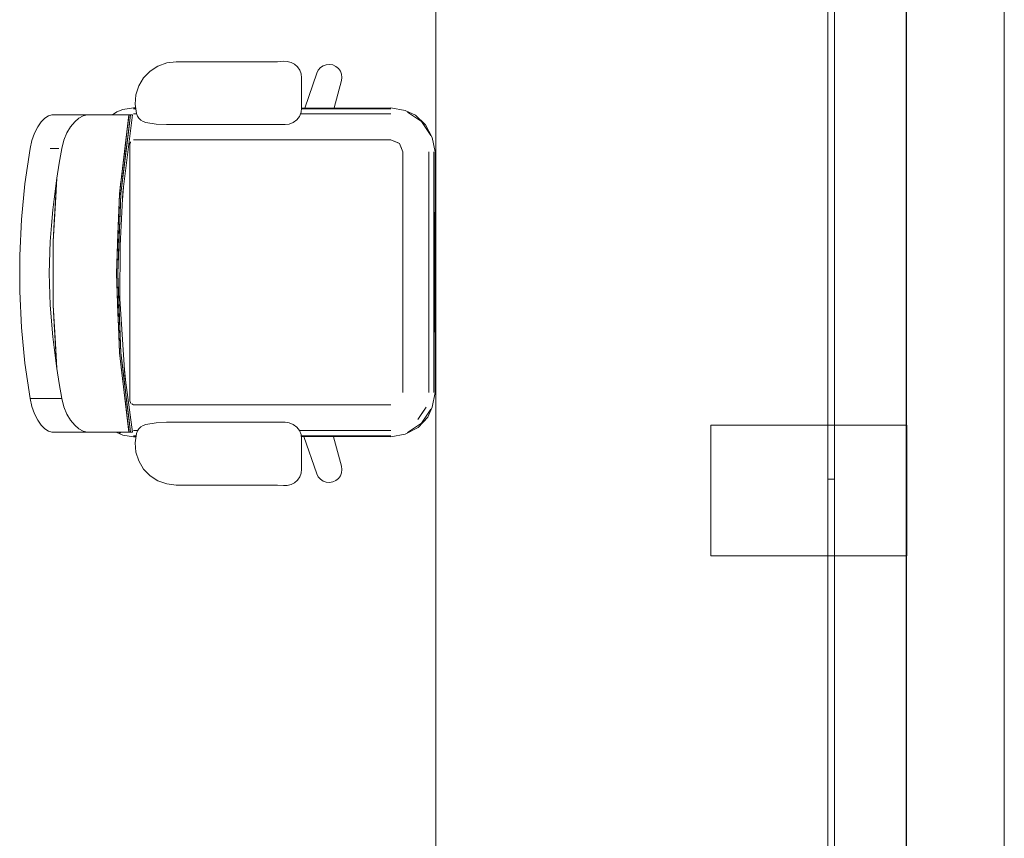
# Model space of a CAD drawing. Header units: millimetres. Extents: x 2 to 902, y -447 to 199.
# Tile 1030 of 1056: x 82.81 to 85.82, y 160.85 to 163.36. Entities that reach past the tile are written whole.
import ezdxf

# ---------------------------------------------------------------- set-up
doc = ezdxf.new("R2010")
doc.units = ezdxf.units.MM
doc.header["$MEASUREMENT"] = 0
for name, color, linetype, lineweight in [('IFC-Elemento de mobília-Contorno', 152, 'Continuous', 5), ('IFC-Laje-Contorno', 134, 'Continuous', 5), ('IFC-Parede padrão-Contorno', 44, 'Continuous', 5), ('IFC-Pilar-Contorno', 83, 'Continuous', 5), ('IFC-Viga-Contorno', 66, 'Continuous', 5)]:
    doc.layers.add(name, color=color, linetype=linetype, lineweight=lineweight)

msp = doc.modelspace()

# ---------------------------------------------------------------- linework, layer by layer
at = {"layer": 'IFC-Elemento de mobília-Contorno', "color": 7, "lineweight": 5}
for p, q in [((83.2336, 163.216), (83.2606, 163.2257)), ((83.2336, 163.216), (83.2606, 163.2257)), ((83.2606, 163.2257), (83.2891, 163.229)), ((83.2606, 163.2257), (83.2891, 163.229)), ((83.2891, 163.229), (83.5822, 163.229)), ((83.2891, 163.229), (83.5822, 163.229)), ((83.5822, 163.229), (83.5998, 163.2294)), ((83.5822, 163.229), (83.5998, 163.2294)), ((83.5998, 163.2294), (83.6175, 163.2308)), ((83.5998, 163.2294), (83.6175, 163.2308)), ((83.6175, 163.2308), (83.6296, 163.2305)), ((83.6175, 163.2308), (83.6296, 163.2305)), ((83.6296, 163.2305), (83.6413, 163.2275)), ((83.6296, 163.2305), (83.6413, 163.2275)), ((83.6413, 163.2275), (83.6519, 163.2217)), ((83.6413, 163.2275), (83.6519, 163.2217)), ((83.6519, 163.2217), (83.6609, 163.2136)), ((83.6519, 163.2217), (83.6609, 163.2136)), ((83.7395, 163.217), (83.749, 163.2204)), ((83.7395, 163.217), (83.749, 163.2204)), ((83.749, 163.2204), (83.759, 163.2212)), ((83.749, 163.2204), (83.759, 163.2212)), ((83.759, 163.2212), (83.769, 163.2195)), ((83.759, 163.2212), (83.769, 163.2195)), ((83.769, 163.2195), (83.7782, 163.2153)), ((83.769, 163.2195), (83.7782, 163.2153)), ((83.1896, 163.1799), (83.2095, 163.2005)), ((83.1896, 163.1799), (83.2095, 163.2005)), ((83.2095, 163.2005), (83.2336, 163.216)), ((83.2095, 163.2005), (83.2336, 163.216)), ((83.6609, 163.2136), (83.6677, 163.2036)), ((83.6609, 163.2136), (83.6677, 163.2036)), ((83.6677, 163.2036), (83.6719, 163.1922)), ((83.6677, 163.2036), (83.6719, 163.1922)), ((83.6719, 163.1922), (83.6734, 163.1802)), ((83.6719, 163.1922), (83.6734, 163.1802)), ((83.6829, 163.0878), (83.72, 163.1947)), ((83.6829, 163.0878), (83.72, 163.1947)), ((83.72, 163.1947), (83.7245, 163.2037)), ((83.72, 163.1947), (83.7245, 163.2037)), ((83.7245, 163.2037), (83.7311, 163.2113)), ((83.7245, 163.2037), (83.7311, 163.2113)), ((83.7311, 163.2113), (83.7395, 163.217)), ((83.7311, 163.2113), (83.7395, 163.217)), ((83.7782, 163.2153), (83.786, 163.209)), ((83.7782, 163.2153), (83.786, 163.209)), ((83.786, 163.209), (83.792, 163.2008)), ((83.786, 163.209), (83.792, 163.2008)), ((83.792, 163.2008), (83.7957, 163.1914)), ((83.792, 163.2008), (83.7957, 163.1914)), ((83.7957, 163.1914), (83.7969, 163.1814)), ((83.7957, 163.1914), (83.7969, 163.1814)), ((83.1749, 163.1553), (83.1896, 163.1799)), ((83.1749, 163.1553), (83.1896, 163.1799)), ((83.6734, 163.0877), (83.6734, 163.1802)), ((83.6734, 163.0877), (83.6734, 163.1802)), ((83.773, 163.0881), (83.7955, 163.1715)), ((83.773, 163.0881), (83.7955, 163.1715)), ((83.7955, 163.1715), (83.7969, 163.1814)), ((83.7955, 163.1715), (83.7969, 163.1814)), ((83.1639, 163.0994), (83.1662, 163.128)), ((83.1639, 163.0994), (83.1662, 163.128)), ((83.1662, 163.128), (83.1749, 163.1553)), ((83.1662, 163.128), (83.1749, 163.1553)), ((83.1639, 163.0994), (83.1681, 163.071)), ((83.1639, 163.0994), (83.1681, 163.071)), ((83.0948, 163.0666), (83.1076, 163.0756)), ((83.0948, 163.0666), (83.1076, 163.0756)), ((83.1076, 163.0756), (83.1267, 163.0834)), ((83.1076, 163.0756), (83.1267, 163.0834)), ((83.1267, 163.0834), (83.1594, 163.0886)), ((83.1267, 163.0834), (83.1594, 163.0886)), ((83.1594, 163.0886), (83.1655, 163.0886)), ((83.1594, 163.0886), (83.1655, 163.0886)), ((83.1594, 163.085), (83.166, 163.085)), ((83.1594, 163.0695), (83.1687, 163.0695)), ((83.1681, 163.071), (83.1712, 163.0633)), ((83.1681, 163.071), (83.1712, 163.0633)), ((83.6666, 163.0623), (83.6716, 163.0746)), ((83.6666, 163.0623), (83.6716, 163.0746)), ((83.6695, 163.0695), (83.6728, 163.0695)), ((83.6695, 163.0695), (83.7787, 163.0695)), ((83.6695, 163.0695), (83.6728, 163.0695)), ((83.6716, 163.0746), (83.6734, 163.0877)), ((83.6716, 163.0746), (83.6734, 163.0877)), ((83.6728, 163.0695), (83.9468, 163.0695)), ((83.673, 163.085), (83.9468, 163.085)), ((83.6734, 163.0877), (83.9468, 163.0886)), ((83.6734, 163.0877), (83.9468, 163.0886)), ((83.9468, 163.0886), (83.9908, 163.0799)), ((83.9468, 163.0886), (83.9908, 163.0799)), ((83.9908, 163.0799), (84.022, 163.0658)), ((83.9908, 163.0799), (84.022, 163.0658)), ((83.9972, 163.075), (84.0157, 163.0628)), ((83.9972, 163.075), (84.0157, 163.0628)), ((82.8659, 163.0301), (82.8766, 163.0456)), ((82.8659, 163.0301), (82.8766, 163.0456)), ((82.8766, 163.0456), (82.8876, 163.0571)), ((82.8766, 163.0456), (82.8876, 163.0571)), ((82.8876, 163.0571), (82.8986, 163.0642)), ((82.8876, 163.0571), (82.8986, 163.0642)), ((82.8986, 163.0642), (82.9089, 163.0666)), ((82.8986, 163.0642), (82.9089, 163.0666)), ((82.9089, 163.0666), (83.0169, 163.0666)), ((82.9089, 163.0666), (83.0169, 163.0666)), ((82.9666, 163.0306), (82.979, 163.0459)), ((82.9666, 163.0306), (82.979, 163.0459)), ((82.979, 163.0459), (82.9919, 163.0572)), ((82.979, 163.0459), (82.9919, 163.0572)), ((82.9919, 163.0572), (83.0047, 163.0642)), ((82.9919, 163.0572), (83.0047, 163.0642)), ((83.0047, 163.0642), (83.0169, 163.0666)), ((83.0047, 163.0642), (83.0169, 163.0666)), ((83.0169, 163.0666), (83.052, 163.0666)), ((83.0169, 163.0666), (83.052, 163.0666)), ((83.052, 163.0666), (83.0817, 163.0666)), ((83.052, 163.0666), (83.0817, 163.0666)), ((83.0817, 163.0666), (83.1059, 163.0666)), ((83.0817, 163.0666), (83.1059, 163.0666)), ((83.1059, 163.0666), (83.1244, 163.0666)), ((83.1059, 163.0666), (83.1244, 163.0666)), ((83.1161, 162.8248), (83.1451, 163.0666)), ((83.1205, 162.8248), (83.1495, 163.0666)), ((83.1244, 163.0666), (83.1371, 163.0666)), ((83.1244, 163.0666), (83.1371, 163.0666)), ((83.1253, 162.9018), (83.1451, 163.0666)), ((83.1267, 162.8304), (83.1556, 163.0666)), ((83.1267, 162.8304), (83.1556, 163.0666)), ((83.1346, 162.9787), (83.1451, 163.0666)), ((83.1371, 163.0666), (83.144, 163.0666)), ((83.1371, 163.0666), (83.144, 163.0666)), ((83.1398, 163.0227), (83.1456, 163.0666)), ((83.1398, 163.0227), (83.1451, 163.0666)), ((83.1398, 163.0225), (83.1451, 163.0666)), ((83.1398, 163.0227), (83.1456, 163.0666)), ((83.144, 163.0666), (83.1451, 163.0666)), ((83.144, 163.0666), (83.1451, 163.0666)), ((83.1442, 163.0227), (83.1495, 163.0666)), ((83.1442, 163.0227), (83.1495, 163.0666)), ((83.1451, 163.0666), (83.1456, 163.0666)), ((83.1451, 163.0666), (83.1456, 163.0666)), ((83.1456, 163.0666), (83.1461, 163.0666)), ((83.1456, 163.0666), (83.1461, 163.0666)), ((83.1461, 163.0666), (83.1495, 163.0666)), ((83.1461, 163.0666), (83.1495, 163.0666)), ((83.1495, 163.0666), (83.1542, 163.0666)), ((83.1495, 163.0666), (83.1542, 163.0666)), ((83.1542, 163.0666), (83.1556, 163.0666)), ((83.1542, 163.0666), (83.1556, 163.0666)), ((83.1712, 163.0633), (83.1758, 163.0564)), ((83.1712, 163.0633), (83.1758, 163.0564)), ((83.1758, 163.0564), (83.1818, 163.0507)), ((83.1758, 163.0564), (83.1818, 163.0507)), ((83.1818, 163.0507), (83.1889, 163.0464)), ((83.1818, 163.0507), (83.1889, 163.0464)), ((83.1889, 163.0464), (83.1968, 163.0438)), ((83.1889, 163.0464), (83.1968, 163.0438)), ((83.1968, 163.0438), (83.2284, 163.0386)), ((83.1968, 163.0438), (83.2284, 163.0386)), ((83.2284, 163.0386), (83.2603, 163.0369)), ((83.2284, 163.0386), (83.2603, 163.0369)), ((83.6226, 163.0369), (83.6357, 163.0386)), ((83.6226, 163.0369), (83.6357, 163.0386)), ((83.6357, 163.0386), (83.648, 163.0437)), ((83.6357, 163.0386), (83.648, 163.0437)), ((83.648, 163.0437), (83.6585, 163.0518)), ((83.648, 163.0437), (83.6585, 163.0518)), ((83.6585, 163.0518), (83.6666, 163.0623)), ((83.6585, 163.0518), (83.6666, 163.0623)), ((84.0157, 163.0628), (84.0399, 163.0464)), ((84.0157, 163.0628), (84.0399, 163.0464)), ((84.022, 163.0658), (84.0529, 163.0363)), ((84.022, 163.0658), (84.0529, 163.0363)), ((84.0399, 163.0464), (84.0542, 163.0251)), ((84.0399, 163.0464), (84.0685, 163.0037)), ((82.8481, 162.9886), (82.8561, 163.0109)), ((82.8481, 162.9886), (82.8561, 163.0109)), ((82.8561, 163.0109), (82.8659, 163.0301)), ((82.8561, 163.0109), (82.8659, 163.0301)), ((82.946, 162.9891), (82.9553, 163.0115)), ((82.946, 162.9891), (82.9553, 163.0115)), ((82.9553, 163.0115), (82.9666, 163.0306)), ((82.9553, 163.0115), (82.9666, 163.0306)), ((83.1205, 162.8248), (83.1442, 163.0227)), ((83.1253, 162.9018), (83.1398, 163.0227)), ((83.13, 162.9402), (83.1398, 163.0227)), ((83.1396, 162.9842), (83.1442, 163.0227)), ((83.1396, 162.9842), (83.1442, 163.0227)), ((83.2603, 163.0369), (83.6226, 163.0369)), ((83.2603, 163.0369), (83.6226, 163.0369)), ((84.0529, 163.0363), (84.0734, 162.9973)), ((84.0529, 163.0363), (84.0734, 162.9973)), ((84.0542, 163.0251), (84.0685, 163.0037)), ((82.8424, 162.964), (82.8481, 162.9886)), ((82.8424, 162.964), (82.8481, 162.9886)), ((82.9395, 162.964), (82.946, 162.9891)), ((82.9395, 162.964), (82.946, 162.9891)), ((83.13, 162.9402), (83.1346, 162.9787)), ((83.135, 162.9457), (83.1396, 162.9842)), ((83.1479, 162.9787), (83.1503, 162.9845)), ((83.1479, 162.9787), (83.1493, 162.9821)), ((83.1479, 162.1913), (83.1479, 162.9787)), ((83.1493, 162.9821), (83.1503, 162.9845)), ((83.1594, 162.9902), (83.9468, 162.9902)), ((83.9468, 162.9902), (83.9665, 162.982)), ((83.9468, 162.9902), (83.9729, 162.9794)), ((83.9665, 162.982), (83.9729, 162.9794)), ((83.9729, 162.9794), (83.9781, 162.9666)), ((83.9729, 162.9794), (83.9836, 162.9533)), ((84.0734, 162.9973), (84.0821, 162.9533)), ((84.0734, 162.9973), (84.0821, 162.9533)), ((82.8266, 162.8556), (82.8424, 162.964)), ((82.8266, 162.8556), (82.8424, 162.964)), ((82.904, 162.964), (82.9306, 162.964)), ((82.9317, 162.9187), (82.9395, 162.964)), ((82.9317, 162.9187), (82.9395, 162.964)), ((83.9836, 162.2167), (83.9836, 162.9533)), ((83.9836, 162.2167), (83.9836, 162.9533)), ((84.063, 162.2167), (84.063, 162.9533)), ((84.0785, 162.6302), (84.0785, 162.9533)), ((84.0808, 162.585), (84.0821, 162.9533)), ((84.0808, 162.585), (84.0821, 162.9533)), ((82.9248, 162.8732), (82.9317, 162.9187)), ((82.9248, 162.8732), (82.9317, 162.9187)), ((83.1277, 162.8853), (83.135, 162.9457)), ((83.1277, 162.8853), (83.135, 162.9457)), ((83.1161, 162.8248), (83.1253, 162.9018)), ((83.1218, 162.8724), (83.1253, 162.9018)), ((82.9132, 162.6792), (82.9248, 162.8732)), ((82.9167, 162.8093), (82.9248, 162.8732)), ((82.9167, 162.7382), (82.9248, 162.8732)), ((82.9167, 162.8093), (82.9248, 162.8732)), ((82.9203, 162.7972), (82.9248, 162.8732)), ((83.1158, 162.816), (83.1207, 162.8633)), ((83.1158, 162.816), (83.1207, 162.8632)), ((83.1161, 162.8248), (83.1207, 162.8633)), ((83.1205, 162.8248), (83.1277, 162.8853)), ((82.816, 162.7463), (82.8266, 162.8556)), ((82.816, 162.7463), (82.8266, 162.8556)), ((83.1177, 162.6673), (83.1267, 162.8304)), ((83.1177, 162.6673), (83.1267, 162.8304)), ((83.1254, 162.8068), (83.1285, 162.8452)), ((83.1254, 162.8068), (83.1285, 162.8452)), ((82.9126, 162.7767), (82.9167, 162.8093)), ((82.9126, 162.7767), (82.9167, 162.8093)), ((82.9132, 162.6792), (82.9203, 162.7972)), ((82.9167, 162.7382), (82.9203, 162.7972)), ((83.1065, 162.5814), (83.1161, 162.8248)), ((83.1108, 162.5814), (83.1205, 162.8248)), ((83.1113, 162.7031), (83.1161, 162.8248)), ((83.1137, 162.764), (83.1161, 162.8248)), ((83.1181, 162.764), (83.1205, 162.8248)), ((82.9082, 162.7281), (82.9126, 162.7767)), ((82.9082, 162.7281), (82.9126, 162.7767)), ((82.8107, 162.6364), (82.816, 162.7463)), ((82.8107, 162.6364), (82.816, 162.7463)), ((82.9132, 162.6792), (82.9167, 162.7382)), ((83.1113, 162.7031), (83.1137, 162.764)), ((83.1156, 162.7031), (83.1181, 162.764)), ((82.9039, 162.6795), (82.9082, 162.7281)), ((82.9039, 162.6795), (82.9082, 162.7281)), ((82.9006, 162.582), (82.9039, 162.6795)), ((82.9006, 162.582), (82.9039, 162.6795)), ((82.9132, 162.4849), (82.9132, 162.6792)), ((83.1089, 162.6423), (83.1113, 162.7031)), ((83.1089, 162.6423), (83.1113, 162.7031)), ((83.1108, 162.5814), (83.1156, 162.7031)), ((83.1132, 162.6423), (83.1156, 162.7031)), ((83.1177, 162.6614), (83.119, 162.692)), ((83.1177, 162.6614), (83.119, 162.692)), ((83.1174, 162.5037), (83.1177, 162.6673)), ((83.1174, 162.5037), (83.1177, 162.6673)), ((84.0785, 162.4688), (84.0785, 162.669)), ((82.8107, 162.6364), (82.8107, 162.5264)), ((82.8107, 162.6364), (82.8107, 162.5264)), ((83.1065, 162.5814), (83.1089, 162.6423)), ((83.1065, 162.5814), (83.1089, 162.6423)), ((83.1108, 162.5814), (83.1132, 162.6423)), ((84.0785, 162.2167), (84.0785, 162.6302)), ((84.081, 162.6252), (84.0838, 162.6251)), ((84.081, 162.6252), (84.0838, 162.6251)), ((82.9006, 162.582), (82.9038, 162.4845)), ((82.9006, 162.582), (82.9038, 162.4845)), ((83.1065, 162.5814), (83.1089, 162.5206)), ((83.1065, 162.5814), (83.1113, 162.4598)), ((83.1065, 162.5814), (83.1161, 162.3381)), ((83.1108, 162.5814), (83.1205, 162.3381)), ((83.1108, 162.5814), (83.1132, 162.5206)), ((84.0808, 162.585), (84.0821, 162.2167)), ((84.0808, 162.585), (84.0821, 162.2167)), ((82.8107, 162.5264), (82.8161, 162.4166)), ((82.8107, 162.5264), (82.8161, 162.4166)), ((84.081, 162.5377), (84.0838, 162.5378)), ((84.081, 162.5377), (84.0838, 162.5378)), ((83.1089, 162.5206), (83.1113, 162.4598)), ((83.1132, 162.5206), (83.1156, 162.4597)), ((83.1132, 162.5206), (83.1156, 162.4597)), ((83.1132, 162.5206), (83.1205, 162.3381)), ((83.1174, 162.5037), (83.1324, 162.2701)), ((83.1174, 162.5037), (83.1324, 162.2701)), ((82.9038, 162.4845), (82.9082, 162.436)), ((82.9038, 162.4845), (82.9082, 162.436)), ((82.9038, 162.4845), (82.9125, 162.3874)), ((82.9132, 162.4849), (82.9202, 162.3669)), ((82.9132, 162.4849), (82.9167, 162.4259)), ((82.9132, 162.4849), (82.9247, 162.2908)), ((82.9082, 162.436), (82.9125, 162.3874)), ((82.9082, 162.436), (82.9125, 162.3874)), ((83.1113, 162.4598), (83.1137, 162.3989)), ((83.1113, 162.4598), (83.1137, 162.3989)), ((83.1156, 162.4597), (83.1205, 162.3381)), ((82.8161, 162.4166), (82.8267, 162.3073)), ((82.8161, 162.4166), (82.8267, 162.3073)), ((82.9167, 162.4259), (82.9247, 162.2908)), ((82.9167, 162.4259), (82.9202, 162.3669)), ((82.9125, 162.3874), (82.9166, 162.3548)), ((83.1137, 162.3989), (83.1161, 162.3381)), ((82.9166, 162.3548), (82.9247, 162.2908)), ((82.9202, 162.3669), (82.9247, 162.2908)), ((83.1161, 162.3381), (83.1234, 162.2776)), ((83.1161, 162.3381), (83.1451, 162.0962)), ((83.1161, 162.3381), (83.1306, 162.2171)), ((83.1205, 162.3381), (83.1251, 162.2996)), ((83.1205, 162.3381), (83.1348, 162.2189)), ((82.8267, 162.3073), (82.8424, 162.1988)), ((82.8267, 162.3073), (82.8424, 162.1988)), ((82.9247, 162.2908), (82.9316, 162.2447)), ((82.9247, 162.2908), (82.9316, 162.2447)), ((83.1251, 162.2996), (83.1343, 162.2226)), ((83.1251, 162.2996), (83.1297, 162.2611)), ((83.1251, 162.2996), (83.1297, 162.2611)), ((83.1251, 162.2996), (83.1348, 162.2189)), ((83.1313, 162.2872), (83.1344, 162.2555)), ((83.1313, 162.2872), (83.1344, 162.2555)), ((83.1234, 162.2776), (83.1306, 162.2171)), ((83.1297, 162.2611), (83.1343, 162.2226)), ((83.1297, 162.2611), (83.1343, 162.2226)), ((83.1297, 162.2611), (83.1348, 162.2189)), ((83.1324, 162.2701), (83.1556, 162.0962)), ((83.1324, 162.2701), (83.1556, 162.0962)), ((82.9316, 162.2447), (82.9395, 162.1988)), ((82.9316, 162.2447), (82.9395, 162.1988)), ((82.8424, 162.1988), (82.8481, 162.1742)), ((82.8424, 162.1988), (82.8481, 162.1742)), ((82.8424, 162.1988), (82.9395, 162.1988)), ((82.9041, 162.1988), (82.9395, 162.1988)), ((82.9395, 162.1988), (82.946, 162.1738)), ((82.9395, 162.1988), (82.946, 162.1738)), ((83.1306, 162.2171), (83.1352, 162.1787)), ((83.1306, 162.2171), (83.1352, 162.1787)), ((83.1343, 162.2226), (83.1348, 162.2189)), ((83.1348, 162.2189), (83.1442, 162.1402)), ((83.1348, 162.2189), (83.1389, 162.1841)), ((83.1348, 162.2189), (83.1495, 162.0962)), ((83.1348, 162.2189), (83.1389, 162.1841)), ((84.0734, 162.1727), (84.0821, 162.2167)), ((84.0734, 162.1727), (84.0821, 162.2167)), ((82.8481, 162.1742), (82.8561, 162.1519)), ((82.8481, 162.1742), (82.8561, 162.1519)), ((82.946, 162.1738), (82.9553, 162.1513)), ((82.946, 162.1738), (82.9553, 162.1513)), ((83.1352, 162.1787), (83.1398, 162.1402)), ((83.1352, 162.1787), (83.1398, 162.1402)), ((83.1389, 162.1841), (83.1442, 162.1402)), ((83.1389, 162.1841), (83.1442, 162.1402)), ((83.1479, 162.1913), (83.1513, 162.1832)), ((83.1479, 162.1913), (83.1493, 162.1879)), ((83.1493, 162.1879), (83.1503, 162.1856)), ((83.1503, 162.1856), (83.1513, 162.1832)), ((83.1536, 162.1822), (83.1594, 162.1798)), ((83.1536, 162.1822), (83.156, 162.1813)), ((83.156, 162.1813), (83.1594, 162.1798)), ((83.1594, 162.1798), (83.9468, 162.1798)), ((84.0289, 162.1346), (84.0541, 162.1723)), ((84.0415, 162.1534), (84.0541, 162.1723)), ((84.0562, 162.1478), (84.0685, 162.1663)), ((84.0562, 162.1478), (84.0685, 162.1663)), ((84.0593, 162.1415), (84.0734, 162.1727)), ((84.0593, 162.1415), (84.0734, 162.1727)), ((82.8561, 162.1519), (82.8659, 162.1328)), ((82.8561, 162.1519), (82.8659, 162.1328)), ((82.9553, 162.1513), (82.9666, 162.1323)), ((82.9553, 162.1513), (82.9666, 162.1323)), ((83.1398, 162.1402), (83.1457, 162.0962)), ((83.1398, 162.1402), (83.1451, 162.0962)), ((83.1398, 162.1402), (83.1457, 162.0962)), ((83.1442, 162.1402), (83.1495, 162.0962)), ((84.0289, 162.1346), (84.0415, 162.1534)), ((84.0298, 162.1106), (84.0593, 162.1415)), ((84.0298, 162.1106), (84.0593, 162.1415)), ((84.0399, 162.1236), (84.0562, 162.1478)), ((84.0399, 162.1236), (84.0562, 162.1478)), ((82.8659, 162.1328), (82.8765, 162.1173)), ((82.8659, 162.1328), (82.8765, 162.1173)), ((82.8765, 162.1173), (82.8876, 162.1058)), ((82.8765, 162.1173), (82.8876, 162.1058)), ((82.8876, 162.1058), (82.8986, 162.0987)), ((82.8876, 162.1058), (82.8986, 162.0987)), ((82.9666, 162.1323), (82.979, 162.1169)), ((82.9666, 162.1323), (82.979, 162.1169)), ((82.979, 162.1169), (82.9919, 162.1057)), ((82.979, 162.1169), (82.9919, 162.1057)), ((82.9919, 162.1057), (83.0047, 162.0986)), ((82.9919, 162.1057), (83.0047, 162.0986)), ((83.1712, 162.0995), (83.1758, 162.1064)), ((83.1712, 162.0995), (83.1758, 162.1064)), ((83.1758, 162.1064), (83.1818, 162.1122)), ((83.1758, 162.1064), (83.1818, 162.1122)), ((83.1818, 162.1122), (83.1889, 162.1164)), ((83.1818, 162.1122), (83.1889, 162.1164)), ((83.1889, 162.1164), (83.1968, 162.1191)), ((83.1889, 162.1164), (83.1968, 162.1191)), ((83.1968, 162.1191), (83.2284, 162.1242)), ((83.1968, 162.1191), (83.2284, 162.1242)), ((83.2284, 162.1242), (83.2603, 162.126)), ((83.2284, 162.1242), (83.2603, 162.126)), ((83.2603, 162.126), (83.6226, 162.126)), ((83.2603, 162.126), (83.6226, 162.126)), ((83.6226, 162.126), (83.6357, 162.1242)), ((83.6226, 162.126), (83.6357, 162.1242)), ((83.6357, 162.1242), (83.648, 162.1191)), ((83.6357, 162.1242), (83.648, 162.1191)), ((83.648, 162.1191), (83.6585, 162.1111)), ((83.648, 162.1191), (83.6585, 162.1111)), ((83.6585, 162.1111), (83.6666, 162.1006)), ((83.6585, 162.1111), (83.6666, 162.1005)), ((83.9908, 162.0901), (84.0298, 162.1106)), ((83.9908, 162.0901), (84.0298, 162.1106)), ((83.9972, 162.095), (84.0399, 162.1236)), ((83.9972, 162.095), (84.0186, 162.1093)), ((84.0186, 162.1093), (84.0399, 162.1236)), ((82.8986, 162.0987), (82.9089, 162.0962)), ((82.8986, 162.0987), (82.9089, 162.0962)), ((82.9089, 162.0962), (83.0169, 162.0962)), ((82.9089, 162.0962), (83.0169, 162.0962)), ((83.0047, 162.0986), (83.0169, 162.0962)), ((83.0047, 162.0986), (83.0169, 162.0962)), ((83.0169, 162.0962), (83.052, 162.0962)), ((83.0169, 162.0962), (83.052, 162.0962)), ((83.052, 162.0962), (83.0817, 162.0962)), ((83.052, 162.0962), (83.0817, 162.0962)), ((83.0817, 162.0962), (83.106, 162.0962)), ((83.0817, 162.0962), (83.106, 162.0962)), ((83.1059, 162.0962), (83.1244, 162.0962)), ((83.1059, 162.0962), (83.1244, 162.0962)), ((83.106, 162.0962), (83.1267, 162.0866)), ((83.106, 162.0962), (83.1267, 162.0866)), ((83.114, 162.0962), (83.1187, 162.0931)), ((83.114, 162.0962), (83.1187, 162.0931)), ((83.1244, 162.0962), (83.1371, 162.0962)), ((83.1244, 162.0962), (83.1371, 162.0962)), ((83.1267, 162.0866), (83.1594, 162.0814)), ((83.1267, 162.0866), (83.1594, 162.0814)), ((83.1371, 162.0962), (83.144, 162.0962)), ((83.1371, 162.0962), (83.144, 162.0962)), ((83.144, 162.0962), (83.1451, 162.0962)), ((83.144, 162.0962), (83.1451, 162.0962)), ((83.1451, 162.0962), (83.1457, 162.0962)), ((83.1451, 162.0962), (83.1457, 162.0962)), ((83.1457, 162.0962), (83.1461, 162.0962)), ((83.1457, 162.0962), (83.1461, 162.0962)), ((83.1461, 162.0962), (83.1495, 162.0962)), ((83.1461, 162.0962), (83.1495, 162.0962)), ((83.1495, 162.0962), (83.1542, 162.0962)), ((83.1495, 162.0962), (83.1542, 162.0962)), ((83.1542, 162.0962), (83.1556, 162.0962)), ((83.1542, 162.0962), (83.1556, 162.0962)), ((83.1594, 162.1005), (83.1718, 162.1005)), ((83.1594, 162.085), (83.1671, 162.085)), ((83.1594, 162.0814), (83.1666, 162.0814)), ((83.1594, 162.0814), (83.1666, 162.0814)), ((83.1639, 162.0635), (83.1681, 162.0918)), ((83.1639, 162.0635), (83.1681, 162.0918)), ((83.1681, 162.0918), (83.1712, 162.0995)), ((83.1681, 162.0918), (83.1712, 162.0995)), ((83.6666, 162.1006), (83.6716, 162.0883)), ((83.6666, 162.1006), (83.6716, 162.0883)), ((83.6666, 162.1005), (83.7787, 162.1005)), ((83.6666, 162.1005), (83.7074, 162.1005)), ((83.6716, 162.0883), (83.6734, 162.0752)), ((83.6716, 162.0883), (83.6734, 162.0752)), ((83.6721, 162.085), (83.9468, 162.085)), ((83.6724, 162.0823), (83.9468, 162.0814)), ((83.6724, 162.0823), (83.9468, 162.0814)), ((83.6734, 161.9826), (83.6734, 162.0752)), ((83.6734, 161.9826), (83.6734, 162.0752)), ((83.6804, 162.0823), (83.72, 161.9681)), ((83.6804, 162.0823), (83.72, 161.9681)), ((83.7074, 162.1005), (83.9468, 162.1005)), ((83.771, 162.082), (83.7955, 161.9914)), ((83.771, 162.082), (83.7955, 161.9914)), ((83.9468, 162.0814), (83.9908, 162.0901)), ((83.9468, 162.0814), (83.9908, 162.0901)), ((83.1639, 162.0635), (83.1662, 162.0349)), ((83.1639, 162.0635), (83.1662, 162.0349)), ((83.1662, 162.0349), (83.1749, 162.0076)), ((83.1662, 162.0349), (83.1749, 162.0076)), ((83.1749, 162.0076), (83.1896, 161.983)), ((83.1749, 162.0076), (83.1896, 161.983)), ((83.1896, 161.983), (83.2095, 161.9624)), ((83.1896, 161.983), (83.2095, 161.9624)), ((83.7955, 161.9914), (83.7969, 161.9814)), ((83.7955, 161.9914), (83.7969, 161.9814)), ((83.2095, 161.9624), (83.2336, 161.9468)), ((83.2095, 161.9624), (83.2336, 161.9468)), ((83.6609, 161.9493), (83.6677, 161.9593)), ((83.6609, 161.9493), (83.6677, 161.9593)), ((83.6677, 161.9593), (83.6719, 161.9706)), ((83.6677, 161.9593), (83.6719, 161.9706)), ((83.6719, 161.9706), (83.6734, 161.9826)), ((83.6719, 161.9706), (83.6734, 161.9826)), ((83.72, 161.9681), (83.7245, 161.9591)), ((83.72, 161.9681), (83.7245, 161.9591)), ((83.7245, 161.9591), (83.7311, 161.9515)), ((83.7245, 161.9591), (83.7311, 161.9515)), ((83.7782, 161.9475), (83.786, 161.9539)), ((83.7782, 161.9475), (83.786, 161.9539)), ((83.786, 161.9539), (83.792, 161.962)), ((83.786, 161.9539), (83.792, 161.962)), ((83.792, 161.962), (83.7957, 161.9714)), ((83.792, 161.962), (83.7957, 161.9714)), ((83.7957, 161.9714), (83.7969, 161.9814)), ((83.7957, 161.9714), (83.7969, 161.9814)), ((83.2336, 161.9468), (83.2606, 161.9372)), ((83.2336, 161.9468), (83.2606, 161.9372)), ((83.2606, 161.9372), (83.2891, 161.9339)), ((83.2606, 161.9372), (83.2891, 161.9339)), ((83.2891, 161.9339), (83.5822, 161.9339)), ((83.2891, 161.9339), (83.5822, 161.9339)), ((83.5822, 161.9339), (83.5998, 161.9334)), ((83.5822, 161.9339), (83.5998, 161.9334)), ((83.5998, 161.9334), (83.6175, 161.9321)), ((83.5998, 161.9334), (83.6175, 161.9321)), ((83.6175, 161.9321), (83.6296, 161.9323)), ((83.6175, 161.9321), (83.6296, 161.9323)), ((83.6296, 161.9323), (83.6413, 161.9354)), ((83.6296, 161.9323), (83.6413, 161.9354)), ((83.6413, 161.9354), (83.6519, 161.9412)), ((83.6413, 161.9354), (83.6519, 161.9412)), ((83.6519, 161.9412), (83.6609, 161.9493)), ((83.6519, 161.9412), (83.6609, 161.9493)), ((83.7311, 161.9515), (83.7395, 161.9459)), ((83.7311, 161.9515), (83.7395, 161.9459)), ((83.7395, 161.9459), (83.749, 161.9425)), ((83.7395, 161.9459), (83.749, 161.9425)), ((83.749, 161.9425), (83.759, 161.9416)), ((83.749, 161.9425), (83.759, 161.9416)), ((83.759, 161.9416), (83.769, 161.9434)), ((83.759, 161.9416), (83.769, 161.9434)), ((83.769, 161.9434), (83.7782, 161.9475)), ((83.769, 161.9434), (83.7782, 161.9475))]:
    msp.add_line(p, q, dxfattribs=at)
at = {"layer": 'IFC-Laje-Contorno', "color": 7, "lineweight": 5}
for p, q in [((84.0838, 158.4021), (84.0838, 175.9374)), ((84.0838, 158.4221), (84.0838, 175.8974)), ((85.3038, 162.1175), (85.3038, 166.6375)), ((85.3038, 158.4021), (85.3038, 161.7175))]:
    msp.add_line(p, q, dxfattribs=at)
at = {"layer": 'IFC-Parede padrão-Contorno', "color": 7, "lineweight": 5}
for p, q in [((85.3038, 146.0244), (85.3038, 176.496)), ((85.8238, 146.3298), (85.8238, 164.0997)), ((85.5238, 160.0094), (85.5238, 163.943)), ((85.2838, 161.9521), (85.2838, 163.4357)), ((85.2838, 159.1979), (85.2838, 161.9521)), ((85.2838, 161.9521), (85.2974, 161.9521)), ((85.2882, 161.9521), (85.3038, 161.9521))]:
    msp.add_line(p, q, dxfattribs=at)
at = {"layer": 'IFC-Pilar-Contorno', "color": 7, "lineweight": 5}
for p, q in [((84.926, 161.8512), (84.926, 162.1175)), ((84.926, 162.1175), (84.994, 162.1175)), ((84.926, 162.0285), (84.926, 162.1175)), ((84.926, 162.1175), (85.3243, 162.1175)), ((84.994, 162.1175), (85.1265, 162.1175)), ((85.1265, 162.1175), (85.526, 162.1175)), ((85.3243, 162.1175), (85.4578, 162.1175)), ((85.4578, 162.1175), (85.526, 162.1175)), ((85.526, 162.0722), (85.526, 162.1175)), ((85.526, 161.852), (85.526, 162.1175)), ((85.526, 161.9839), (85.526, 162.0722)), ((84.926, 161.983), (84.926, 162.0285)), ((84.926, 161.7175), (84.926, 161.983)), ((85.526, 161.7175), (85.526, 161.9839)), ((84.926, 161.7628), (84.926, 161.8512)), ((85.526, 161.763), (85.526, 161.852)), ((84.926, 161.7175), (84.926, 161.7628)), ((85.526, 161.7175), (85.526, 161.763)), ((84.926, 161.7175), (85.3256, 161.7175)), ((84.926, 161.7175), (85.0595, 161.7175)), ((85.0595, 161.7175), (85.1277, 161.7175)), ((85.1277, 161.7175), (85.526, 161.7175)), ((85.3256, 161.7175), (85.3935, 161.7175)), ((85.3935, 161.7175), (85.526, 161.7175))]:
    msp.add_line(p, q, dxfattribs=at)
at = {"layer": 'IFC-Viga-Contorno', "color": 7, "lineweight": 5}
for p, q in [((85.5241, 162.1175), (85.5241, 166.6375)), ((85.3038, 161.7175), (85.5241, 161.7175)), ((85.5241, 157.7021), (85.5241, 161.7175))]:
    msp.add_line(p, q, dxfattribs=at)

doc.saveas('drawing.dxf')
